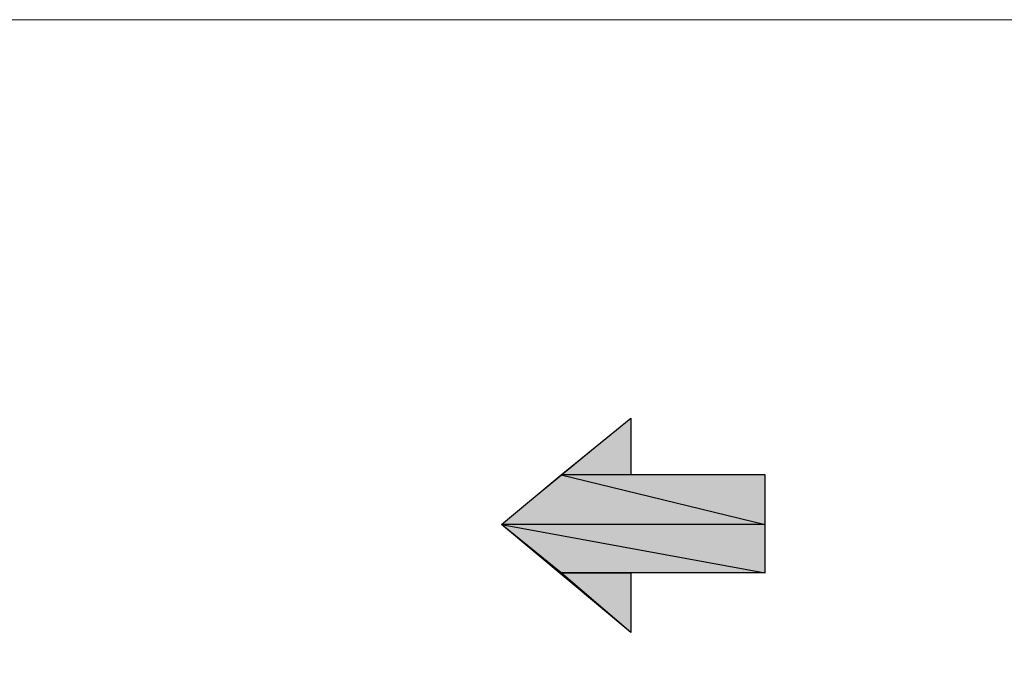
# Model space of a CAD drawing. Header units: millimetres. Extents: x 1114507 to 93926427, y 174473 to 817039.
# Tile 459 of 483: x 2225335 to 2227852, y 771127 to 772809. Entities that reach past the tile are written whole.
import ezdxf

# ---------------------------------------------------------------- set-up
doc = ezdxf.new("R2010")
doc.units = ezdxf.units.MM

msp = doc.modelspace()

# ---------------------------------------------------------------- hatches: boundary and pattern name
at = {"true_color": 0x636466}
for points in [[(2226897.5, 771791.3), (2226897.5, 771646.6), (2226719.2, 771646.6)], [(2226719.2, 771396), (2226897.5, 771396), (2226897.5, 771243.5)]]:
    msp.add_hatch(color=251, dxfattribs=at).paths.add_polyline_path(points)
h = msp.add_hatch(color=251, dxfattribs=at)
h.paths.add_polyline_path([(2227241.2, 771646.6), (2226719.2, 771646.6), (2227241.2, 771520)])
h.paths.add_polyline_path([(2226719.2, 771646.6), (2227241.2, 771520), (2226566.7, 771520)])
h = msp.add_hatch(color=251, dxfattribs=at)
h.paths.add_polyline_path([(2227241.2, 771520), (2226566.7, 771520), (2227241.2, 771396)])
h.paths.add_polyline_path([(2226566.7, 771520), (2227241.2, 771396), (2226719.2, 771396)])

# ---------------------------------------------------------------- linework, layer by layer
at = {"color": 7, "linetype": 'Continuous', "lineweight": 9, "elevation": -2718483}
msp.add_lwpolyline([(2210427, 772809.4), (2229627.9, 772809.4), (2229626.2, 763992.8), (2210427, 763992.8)], close=True, dxfattribs=at)
at = {"color": 7, "linetype": 'Continuous', "lineweight": 20, "elevation": -2718483}
msp.add_lwpolyline([(2226566.7, 771520), (2226897.5, 771243.5), (2226897.5, 771396), (2227241.2, 771396), (2227241.2, 771646.6), (2226897.5, 771646.6), (2226897.5, 771791.3)], close=True, dxfattribs=at)
at = {"color": 251, "linetype": 'Continuous', "lineweight": -2, "true_color": 0x636466, "elevation": -2718483}
for points in [[(2226897.5, 771791.3), (2226897.5, 771646.6), (2226719.2, 771646.6)], [(2226719.2, 771646.6), (2227241.2, 771520), (2226566.7, 771520)], [(2227241.2, 771646.6), (2226719.2, 771646.6), (2227241.2, 771520)], [(2227241.2, 771520), (2226566.7, 771520), (2227241.2, 771396)], [(2226566.7, 771520), (2227241.2, 771396), (2226719.2, 771396)], [(2226719.2, 771396), (2226897.5, 771396), (2226897.5, 771243.5)]]:
    msp.add_lwpolyline(points, close=True, dxfattribs=at)

doc.saveas('drawing.dxf')
